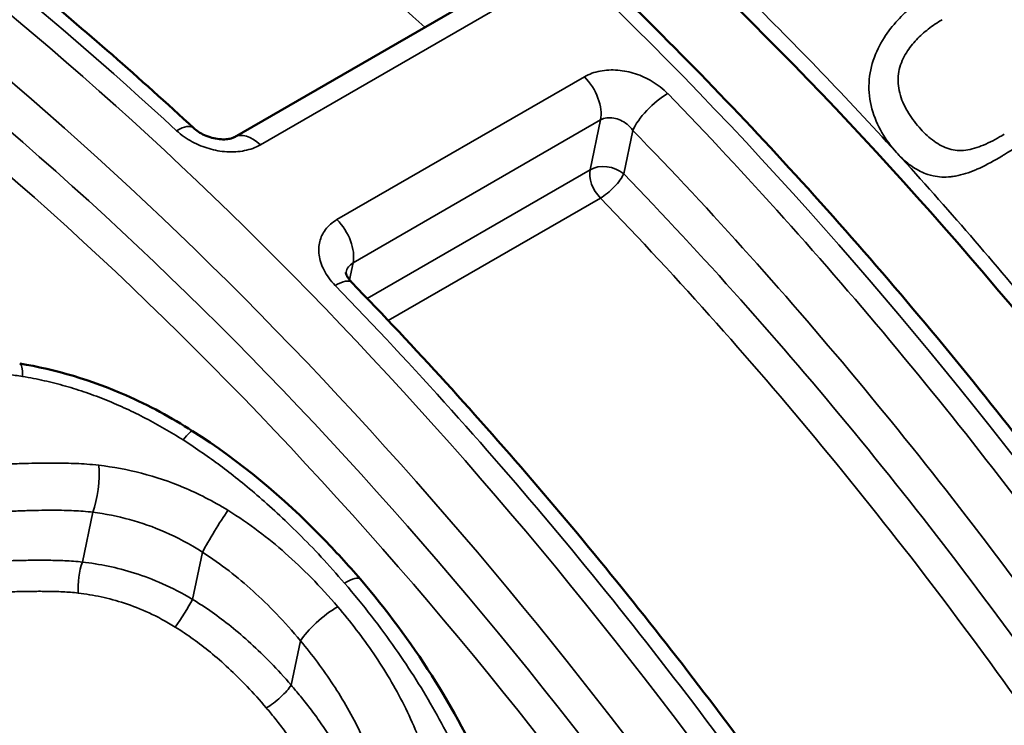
# Model space of a CAD drawing. Header units: millimetres. Extents: x 0 to 14369, y -869 to 2970.
# Tile 692 of 787: x 3666.96 to 3671.05, y 1809.81 to 1812.74. Entities that reach past the tile are written whole.
import ezdxf

# ---------------------------------------------------------------- set-up
doc = ezdxf.new("R2010")
doc.units = ezdxf.units.MM
doc.header["$LTSCALE"] = 10
doc.layers.add('Sichtbar (ISO)', color=7, linetype='Continuous', lineweight=50)
doc.layers.add('Sichtbar schmal (ISO)', color=7, linetype='Continuous', lineweight=35)

msp = doc.modelspace()

# ---------------------------------------------------------------- linework, layer by layer
at = {"layer": 'Sichtbar (ISO)'}
msp.add_line((3668.8783, 1812.8502), (3667.8496, 1812.2563), dxfattribs=at)
msp.add_ellipse((3667.2058, 1805.4322), major_axis=(-5.805, 10.0546), ratio=0.57735, start_param=4.916615, end_param=5.398804, dxfattribs=at)
for points, knots in [([(3671.6645, 1810.2574), (3671.4171, 1810.6054), (3671.1602, 1810.9436), (3670.6301, 1811.5966), (3670.3569, 1811.9114), (3669.7974, 1812.514), (3669.511, 1812.8018), (3668.9283, 1813.3472), (3668.632, 1813.6048), (3668.0326, 1814.0868), (3667.7296, 1814.3111), (3667.4248, 1814.5176)], [3.2287914, 3.2287914, 3.2287914, 3.2287914, 3.336033, 3.336033, 3.4432747, 3.4432747, 3.5505163, 3.5505163, 3.657758, 3.657758, 3.7649997, 3.7649997, 3.7649997, 3.7649997]), ([(3667.6803, 1812.2934), (3667.5682, 1812.3971), (3667.4554, 1812.4985), (3667.2285, 1812.6967), (3667.1145, 1812.7935), (3666.8853, 1812.9823), (3666.7702, 1813.0742), (3666.5391, 1813.2532), (3666.4231, 1813.3402), (3666.1904, 1813.509), (3666.0738, 1813.5909), (3665.9568, 1813.6701)], [3.5592623, 3.5592623, 3.5592623, 3.5592623, 3.6004097, 3.6004097, 3.6415572, 3.6415572, 3.6827047, 3.6827047, 3.7238522, 3.7238522, 3.7649997, 3.7649997, 3.7649997, 3.7649997]), ([(3667.6803, 1812.2934), (3667.6857, 1812.2884), (3667.6924, 1812.2831), (3667.7075, 1812.2732), (3667.7161, 1812.2684), (3667.7349, 1812.2599), (3667.7453, 1812.2561), (3667.7661, 1812.2505), (3667.7768, 1812.2485), (3667.7968, 1812.2465), (3667.8063, 1812.2465), (3667.8227, 1812.2478), (3667.8297, 1812.2491), (3667.8408, 1812.2521), (3667.8451, 1812.2539), (3667.8486, 1812.2557), (3667.8491, 1812.256), (3667.8496, 1812.2563)], [0, 0, 0, 0, 0.00298868, 0.00298868, 0.00604962, 0.00604962, 0.00929592, 0.00929592, 0.01254583, 0.01254583, 0.01573449, 0.01573449, 0.01877271, 0.01877271, 0.02175373, 0.02175373, 0.02242769, 0.02242769, 0.02242769, 0.02242769]), ([(3668.3129, 1811.6926), (3668.3129, 1811.6926), (3668.3129, 1811.692), (3668.3134, 1811.6888), (3668.3141, 1811.686), (3668.3178, 1811.6773), (3668.3213, 1811.671), (3668.3295, 1811.6601), (3668.333, 1811.656), (3668.3369, 1811.6519)], [0.00203136, 0.00203136, 0.00203136, 0.00203136, 0.00486293, 0.00486293, 0.00799269, 0.00799269, 0.01176031, 0.01176031, 0.0138542, 0.0138542, 0.0138542, 0.0138542]), ([(3670.1965, 1809.4099), (3670.0816, 1809.5715), (3669.9647, 1809.7309), (3669.727, 1810.0453), (3669.6062, 1810.2002), (3669.3611, 1810.505), (3669.2368, 1810.6549), (3668.9849, 1810.9493), (3668.8573, 1811.0939), (3668.5993, 1811.3773), (3668.4687, 1811.5161), (3668.3369, 1811.6519)], [3.2287914, 3.2287914, 3.2287914, 3.2287914, 3.2785938, 3.2785938, 3.3283962, 3.3283962, 3.3781986, 3.3781986, 3.4280011, 3.4280011, 3.4778035, 3.4778035, 3.4778035, 3.4778035]), ([(3666.9568, 1811.3146), (3667.1065, 1811.2905), (3667.2568, 1811.245), (3667.4939, 1811.1406), (3667.5871, 1811.0902), (3667.6756, 1811.0341)], [0, 0, 0, 0, 0.04610581, 0.04610581, 0.07772424, 0.07772424, 0.07772424, 0.07772424]), ([(3667.6756, 1811.0341), (3667.8733, 1810.909), (3668.0526, 1810.757), (3668.2682, 1810.536), (3668.3215, 1810.4776), (3668.3729, 1810.4178)], [0, 0, 0, 0, 0.07061202, 0.07061202, 0.09499045, 0.09499045, 0.09499045, 0.09499045])]:
    msp.add_open_spline(points, degree=3, knots=knots, dxfattribs=at)
msp.add_open_spline([(3668.3729, 1810.4178), (3668.5896, 1810.1654), (3668.7709, 1809.8821), (3668.9003, 1809.5854)], degree=3, dxfattribs=at)
at = {"layer": 'Sichtbar schmal (ISO)'}
for p, q in [((3668.986, 1812.8179), (3667.9573, 1812.224)), ((3668.2756, 1811.9131), (3669.3043, 1812.507)), ((3668.3426, 1811.7335), (3669.3713, 1812.3274)), ((3669.3713, 1812.3274), (3669.3276, 1812.1205)), ((3669.5054, 1812.2842), (3669.4674, 1812.1041)), ((3668.4011, 1811.5855), (3669.3276, 1812.1205)), ((3668.489, 1811.4933), (3669.3707, 1812.0024)), ((3668.3426, 1811.7335), (3668.3276, 1811.6626)), ((3667.2176, 1810.4893), (3667.2612, 1810.6963)), ((3667.6752, 1810.334), (3667.7166, 1810.5303)), ((3668.0853, 1809.9773), (3668.1242, 1810.1615))]:
    msp.add_line(p, q, dxfattribs=at)
for centre, major_axis, ratio, start_param, end_param in [((3666.6087, 1805.0874), (-6.055, 10.4876), 0.57735, 4.878312, 5.408057), ((3666.3462, 1804.9359), (5.805, -10.0546), 0.57735, 2.072941, 2.273435), ((3665.1407, 1804.2399), (-6.055, 10.4876), 0.57735, 5.205388, 5.408057), ((3665.0549, 1804.1904), (6.055, -10.4876), 0.57735, 1.736719, 2.266465), ((3664.9489, 1804.1291), (5.98, -10.3577), 0.57735, 1.732164, 2.27068), ((3664.9489, 1804.1291), (5.855, -10.1412), 0.57735, 1.72286, 2.273435), ((3664.8782, 1804.0883), (5.805, -10.0546), 0.57735, 1.72286, 2.273435), ((3667.2058, 1805.4322), (5.855, -10.1412), 0.57735, 1.933984, 2.015202), ((3669.2676, 1812.4133), (0.075, -0.1299), 0.57735, 0.571582, 2.003475), ((3666.7873, 1805.1943), (-5.8012, 10.048), 0.57735, 5.150979, 5.150981), ((3669.6115, 1812.3455), (-0.1076, -0.1045), 0.326616, 4.055254, 5.626058), ((3666.5229, 1805.0379), (6.055, -10.4876), 0.57735, 1.736719, 1.982336), ((3667.5784, 1812.1833), (0.1019, 0.1101), 0.386423, 0.000128, 0.894415), ((3667.9246, 1812.1264), (-0.075, 0.1299), 0.57735, 5.184401, 6.282904), ((3666.4169, 1804.9767), (5.98, -10.3577), 0.57735, 1.732164, 1.982336), ((3667.2058, 1805.4322), (5.855, -10.1412), 0.57735, 1.851957, 1.93322), ((3669.3967, 1812.0633), (0.0978, -0.0206), 0.686712, 0.917741, 2.488537), ((3669.3967, 1812.0633), (0.05, -0.0866), 0.57735, 3.713174, 5.120482), ((3669.3967, 1812.0633), (-0.0719, -0.0695), 0.324034, 0.914385, 2.485182), ((3666.4169, 1804.9767), (5.855, -10.1412), 0.57735, 1.72286, 1.978889), ((3666.3462, 1804.9359), (5.805, -10.0546), 0.57735, 1.72286, 1.978889), ((3668.239, 1811.8194), (0.075, -0.1299), 0.57735, 0.571582, 2.003475), ((3668.2293, 1811.5475), (0.1076, 0.1045), 0.326616, 0, 0.913661), ((3665.1407, 1804.2399), (-6.055, 10.4876), 0.57735, 4.878312, 5.123929), ((3666.933, 1811.1665), (0.0238, 0.1481), 0.180763, 5.433867, 6.283186), ((3667.5954, 1810.9074), (0.0802, 0.1267), 0.116664, 0, 0.863902), ((3667.2455, 1810.8016), (-0.0171, -0.149), 0.253189, 0.815446, 2.249827), ((3667.7787, 1810.6181), (-0.0784, -0.1279), 0.067084, 4.014345, 5.509909), ((3667.2281, 1810.4191), (0.0124, 0.0992), 0.261895, 0.818004, 2.236145), ((3668.2591, 1810.3201), (0.1138, 0.0977), 0.253034, 6.283185, 7.214511), ((3667.6338, 1810.2755), (0.053, 0.0848), 0.058752, 4.019191, 5.510423), ((3668.2302, 1810.2228), (-0.1142, -0.0973), 0.248265, 4.073866, 5.644662), ((3668.0146, 1809.9364), (0.0763, 0.0646), 0.243793, 4.074734, 5.645531)]:
    msp.add_ellipse(centre, major_axis=major_axis, ratio=ratio, start_param=start_param, end_param=end_param, dxfattribs=at)
for points, knots in [([(3670.6007, 1812.1928), (3670.5782, 1812.2176), (3670.5583, 1812.2447), (3670.541, 1812.2749), (3670.5236, 1812.3052), (3670.5089, 1812.3387), (3670.4993, 1812.3737), (3670.4897, 1812.4088), (3670.4854, 1812.4455), (3670.4872, 1812.482), (3670.489, 1812.5184), (3670.4969, 1812.5547), (3670.5093, 1812.588), (3670.5216, 1812.6214), (3670.5383, 1812.652), (3670.5563, 1812.6787), (3670.5742, 1812.7055), (3670.5933, 1812.7286), (3670.6133, 1812.7496), (3670.6332, 1812.7707), (3670.6538, 1812.7897), (3670.6764, 1812.8078), (3670.6989, 1812.8259), (3670.7233, 1812.843), (3670.748, 1812.8572)], [0, 0, 0, 0, 0.125, 0.125, 0.125, 0.25, 0.25, 0.25, 0.375, 0.375, 0.375, 0.5, 0.5, 0.5, 0.625, 0.625, 0.625, 0.75, 0.75, 0.75, 0.875, 0.875, 0.875, 1, 1, 1, 1]), ([(3671.0495, 1812.2677), (3671.0366, 1812.2602), (3670.9979, 1812.2385), (3670.9346, 1812.209), (3670.8614, 1812.1955), (3670.7943, 1812.2126), (3670.7354, 1812.2535), (3670.6812, 1812.3103), (3670.6336, 1812.3807), (3670.6053, 1812.4591), (3670.6082, 1812.5395), (3670.6406, 1812.6099), (3670.6837, 1812.6625), (3670.7318, 1812.7059), (3670.7705, 1812.7326), (3670.7909, 1812.7444)], [0.1072652, 0.1072652, 0.1072652, 0.1072652, 0.1428571, 0.2142857, 0.2857143, 0.3571429, 0.4285714, 0.5, 0.5714286, 0.6428571, 0.7142857, 0.7857143, 0.8571429, 0.9285714, 1, 1, 1, 1]), ([(3669.3043, 1812.507), (3669.3243, 1812.5186), (3669.3676, 1812.534), (3669.4435, 1812.5374), (3669.5167, 1812.5222), (3669.5868, 1812.4908), (3669.6304, 1812.4575), (3669.6502, 1812.4371)], [0.0000003, 0.0000003, 0.0000003, 0.0000003, 0.2, 0.4, 0.6, 0.8, 0.9999994, 0.9999994, 0.9999994, 0.9999994]), ([(3669.3713, 1812.3274), (3669.379, 1812.3319), (3669.3878, 1812.3348), (3669.3971, 1812.3361), (3669.4065, 1812.3375), (3669.4163, 1812.3372), (3669.426, 1812.3355), (3669.4357, 1812.3338), (3669.4452, 1812.3307), (3669.4544, 1812.3265), (3669.4636, 1812.3222), (3669.4725, 1812.3167), (3669.4812, 1812.3097), (3669.4898, 1812.3027), (3669.4982, 1812.2941), (3669.5054, 1812.2842)], [0, 0, 0, 0, 0.2, 0.2, 0.2, 0.4, 0.4, 0.4, 0.6, 0.6, 0.6, 0.8, 0.8, 0.8, 0.9999965, 0.9999965, 0.9999965, 0.9999965]), ([(3671.2495, 1812.3072), (3671.2188, 1812.2894), (3671.1857, 1812.269), (3671.1521, 1812.2478), (3671.1185, 1812.2265), (3671.0843, 1812.2045), (3671.05, 1812.1837), (3671.0463, 1812.1815), (3671.0427, 1812.1793), (3671.039, 1812.1771), (3671.0083, 1812.1588), (3670.9777, 1812.1417), (3670.9472, 1812.1277), (3670.9418, 1812.1252), (3670.9364, 1812.1228), (3670.931, 1812.1205), (3670.9025, 1812.1083), (3670.8743, 1812.0991), (3670.8469, 1812.0942), (3670.8401, 1812.093), (3670.8334, 1812.092), (3670.8267, 1812.0912), (3670.8014, 1812.0886), (3670.7771, 1812.0899), (3670.7541, 1812.0949), (3670.7464, 1812.0965), (3670.7389, 1812.0987), (3670.7314, 1812.1011), (3670.7108, 1812.1081), (3670.6912, 1812.118), (3670.6726, 1812.1301), (3670.6645, 1812.1355), (3670.6565, 1812.1412), (3670.6487, 1812.1475), (3670.6322, 1812.1606), (3670.6162, 1812.1756), (3670.6007, 1812.1928)], [0, 0, 0, 0, 0.142857, 0.142857, 0.142857, 0.285714, 0.285714, 0.285714, 0.300927, 0.300927, 0.300927, 0.428571, 0.428571, 0.428571, 0.451191, 0.451191, 0.451191, 0.571429, 0.571429, 0.571429, 0.601401, 0.601401, 0.601401, 0.714286, 0.714286, 0.714286, 0.752176, 0.752176, 0.752176, 0.857143, 0.857143, 0.857143, 0.903025, 0.903025, 0.903025, 1, 1, 1, 1]), ([(3667.9573, 1812.224), (3667.9371, 1812.2124), (3667.8932, 1812.1967), (3667.8167, 1812.1923), (3667.7435, 1812.2057), (3667.6735, 1812.2339), (3667.6292, 1812.2642), (3667.609, 1812.2829)], [0.0000002, 0.0000002, 0.0000002, 0.0000002, 0.2, 0.4, 0.6, 0.8, 1, 1, 1, 1]), ([(3668.268, 1811.6391), (3668.2477, 1811.6601), (3668.2176, 1811.7026), (3668.1977, 1811.767), (3668.2011, 1811.8228), (3668.2238, 1811.8724), (3668.2549, 1811.9012), (3668.2756, 1811.9131)], [0.000001, 0.000001, 0.000001, 0.000001, 0.2, 0.4, 0.6, 0.8, 1, 1, 1, 1]), ([(3668.3129, 1811.6923), (3668.313, 1811.693), (3668.3132, 1811.6937), (3668.3134, 1811.6943), (3668.3153, 1811.7021), (3668.3185, 1811.7094), (3668.3233, 1811.7161), (3668.3281, 1811.7227), (3668.3345, 1811.7289), (3668.3426, 1811.7335)], [0.5833858, 0.5833858, 0.5833858, 0.5833858, 0.6, 0.6, 0.6, 0.8, 0.8, 0.8, 1, 1, 1, 1]), ([(3666.9689, 1811.2611), (3666.9588, 1811.2628), (3666.9486, 1811.2642), (3666.9385, 1811.2656), (3666.9285, 1811.2669), (3666.9184, 1811.268), (3666.908, 1811.2691), (3666.8975, 1811.2701), (3666.8866, 1811.2711), (3666.8752, 1811.272), (3666.8638, 1811.2729), (3666.852, 1811.2736), (3666.8394, 1811.2743), (3666.8268, 1811.275), (3666.8136, 1811.2755), (3666.7995, 1811.276), (3666.7855, 1811.2765), (3666.7707, 1811.2768), (3666.7552, 1811.277), (3666.7397, 1811.2772), (3666.7235, 1811.2772), (3666.7067, 1811.2771), (3666.6898, 1811.277), (3666.6723, 1811.2768), (3666.6542, 1811.2764), (3666.636, 1811.276), (3666.6171, 1811.2754), (3666.5975, 1811.2746), (3666.5779, 1811.2739), (3666.5575, 1811.2729), (3666.5362, 1811.2718), (3666.5149, 1811.2707), (3666.4927, 1811.2694), (3666.4695, 1811.2678), (3666.4462, 1811.2663), (3666.422, 1811.2645), (3666.3967, 1811.2625), (3666.3714, 1811.2605), (3666.3451, 1811.2582), (3666.3177, 1811.2557), (3666.2903, 1811.2532), (3666.2618, 1811.2504), (3666.2323, 1811.2474)], [0, 0, 0, 0, 0.071429, 0.071429, 0.071429, 0.142857, 0.142857, 0.142857, 0.214286, 0.214286, 0.214286, 0.285714, 0.285714, 0.285714, 0.357143, 0.357143, 0.357143, 0.428571, 0.428571, 0.428571, 0.5, 0.5, 0.5, 0.571429, 0.571429, 0.571429, 0.642857, 0.642857, 0.642857, 0.714286, 0.714286, 0.714286, 0.785714, 0.785714, 0.785714, 0.857143, 0.857143, 0.857143, 0.928571, 0.928571, 0.928571, 1, 1, 1, 1]), ([(3667.6363, 1810.9968), (3667.6109, 1811.013), (3667.5596, 1811.0442), (3667.4809, 1811.0874), (3667.4005, 1811.127), (3667.3183, 1811.1627), (3667.234, 1811.1943), (3667.1477, 1811.2216), (3667.0594, 1811.2442), (3666.9993, 1811.2561), (3666.9689, 1811.2611)], [0.0000003, 0.0000003, 0.0000003, 0.0000003, 0.125, 0.25, 0.375, 0.5, 0.625, 0.75, 0.875, 1, 1, 1, 1]), ([(3668.3071, 1810.4015), (3668.2743, 1810.4398), (3668.2419, 1810.476), (3668.2102, 1810.5101), (3668.1784, 1810.5443), (3668.1474, 1810.5764), (3668.1169, 1810.6067), (3668.0865, 1810.6371), (3668.0567, 1810.6656), (3668.0277, 1810.6925), (3667.9987, 1810.7193), (3667.9705, 1810.7443), (3667.9431, 1810.7679), (3667.9156, 1810.7914), (3667.889, 1810.8134), (3667.8636, 1810.8337), (3667.8383, 1810.854), (3667.8143, 1810.8725), (3667.7904, 1810.8903), (3667.7665, 1810.9081), (3667.7428, 1810.9253), (3667.7173, 1810.9429), (3667.6919, 1810.9605), (3667.6647, 1810.9787), (3667.6363, 1810.9968)], [0, 0, 0, 0, 0.125, 0.125, 0.125, 0.25, 0.25, 0.25, 0.375, 0.375, 0.375, 0.5, 0.5, 0.5, 0.625, 0.625, 0.625, 0.75, 0.75, 0.75, 0.875, 0.875, 0.875, 1, 1, 1, 1]), ([(3666.6408, 1810.8811), (3666.6658, 1810.8829), (3666.6907, 1810.8847), (3666.7157, 1810.8863), (3666.7407, 1810.8879), (3666.7657, 1810.8895), (3666.7904, 1810.8909), (3666.8152, 1810.8923), (3666.8396, 1810.8936), (3666.8631, 1810.8947), (3666.8867, 1810.8958), (3666.9093, 1810.8968), (3666.9309, 1810.8976), (3666.9526, 1810.8984), (3666.9733, 1810.899), (3666.993, 1810.8995), (3667.0128, 1810.9), (3667.0316, 1810.9003), (3667.0496, 1810.9006), (3667.0675, 1810.9008), (3667.0847, 1810.9009), (3667.1012, 1810.9008), (3667.1177, 1810.9007), (3667.1334, 1810.9006), (3667.1484, 1810.9002), (3667.1635, 1810.8999), (3667.1778, 1810.8995), (3667.1921, 1810.8989), (3667.2064, 1810.8983), (3667.2207, 1810.8975), (3667.2361, 1810.8964), (3667.2516, 1810.8953), (3667.2682, 1810.8939), (3667.2856, 1810.8918)], [0, 0, 0, 0, 0.0909091, 0.0909091, 0.0909091, 0.1818182, 0.1818182, 0.1818182, 0.2727273, 0.2727273, 0.2727273, 0.3636364, 0.3636364, 0.3636364, 0.4545455, 0.4545455, 0.4545455, 0.5454545, 0.5454545, 0.5454545, 0.6363636, 0.6363636, 0.6363636, 0.7272727, 0.7272727, 0.7272727, 0.8181818, 0.8181818, 0.8181818, 0.9090909, 0.9090909, 0.9090909, 0.9999995, 0.9999995, 0.9999995, 0.9999995]), ([(3667.2856, 1810.8918), (3667.3455, 1810.8846), (3667.4053, 1810.8733), (3667.4636, 1810.8582), (3667.5219, 1810.8431), (3667.5786, 1810.8243), (3667.6382, 1810.7992), (3667.6978, 1810.7742), (3667.7601, 1810.7429), (3667.8225, 1810.7043)], [0, 0, 0, 0, 0.333333, 0.333333, 0.333333, 0.666667, 0.666667, 0.666667, 1, 1, 1, 1]), ([(3666.6503, 1810.6841), (3666.6749, 1810.6859), (3666.6994, 1810.6877), (3666.724, 1810.6894), (3666.7485, 1810.6911), (3666.773, 1810.6927), (3666.7972, 1810.6942), (3666.8214, 1810.6956), (3666.8453, 1810.697), (3666.8682, 1810.6981), (3666.8912, 1810.6993), (3666.9132, 1810.7003), (3666.9342, 1810.7011), (3666.9552, 1810.702), (3666.9752, 1810.7027), (3666.9942, 1810.7032), (3667.0132, 1810.7037), (3667.0313, 1810.7041), (3667.0484, 1810.7043), (3667.0656, 1810.7046), (3667.0819, 1810.7047), (3667.0975, 1810.7046), (3667.113, 1810.7046), (3667.1277, 1810.7044), (3667.1416, 1810.7041), (3667.1556, 1810.7038), (3667.1687, 1810.7034), (3667.1816, 1810.7029), (3667.1944, 1810.7023), (3667.2071, 1810.7016), (3667.2205, 1810.7005), (3667.2338, 1810.6995), (3667.2478, 1810.6981), (3667.2612, 1810.6963)], [0, 0, 0, 0, 0.0909091, 0.0909091, 0.0909091, 0.1818182, 0.1818182, 0.1818182, 0.2727273, 0.2727273, 0.2727273, 0.3636364, 0.3636364, 0.3636364, 0.4545455, 0.4545455, 0.4545455, 0.5454545, 0.5454545, 0.5454545, 0.6363636, 0.6363636, 0.6363636, 0.7272727, 0.7272727, 0.7272727, 0.8181818, 0.8181818, 0.8181818, 0.9090909, 0.9090909, 0.9090909, 0.9999996, 0.9999996, 0.9999996, 0.9999996]), ([(3667.2612, 1810.6963), (3667.3128, 1810.6897), (3667.3642, 1810.6796), (3667.4137, 1810.666), (3667.4633, 1810.6525), (3667.511, 1810.6359), (3667.5612, 1810.6139), (3667.6114, 1810.5919), (3667.6638, 1810.5643), (3667.7166, 1810.5303)], [0, 0, 0, 0, 0.333333, 0.333333, 0.333333, 0.666667, 0.666667, 0.666667, 1, 1, 1, 1]), ([(3667.8225, 1810.7043), (3667.8671, 1810.6768), (3667.9092, 1810.6476), (3667.9487, 1810.618), (3667.9881, 1810.5884), (3668.0248, 1810.5583), (3668.061, 1810.5263), (3668.0973, 1810.4943), (3668.1332, 1810.4603), (3668.1695, 1810.4233), (3668.2057, 1810.3864), (3668.2424, 1810.3464), (3668.2789, 1810.3035)], [0.0000001, 0.0000001, 0.0000001, 0.0000001, 0.25, 0.25, 0.25, 0.5, 0.5, 0.5, 0.75, 0.75, 0.75, 0.9999999, 0.9999999, 0.9999999, 0.9999999]), ([(3667.7166, 1810.5303), (3667.7551, 1810.5056), (3667.7922, 1810.4793), (3667.827, 1810.4523), (3667.8618, 1810.4254), (3667.8944, 1810.3979), (3667.9269, 1810.3685), (3667.9593, 1810.339), (3667.9916, 1810.3076), (3668.0245, 1810.2733), (3668.0573, 1810.239), (3668.0907, 1810.2018), (3668.1242, 1810.1615)], [0.0000001, 0.0000001, 0.0000001, 0.0000001, 0.25, 0.25, 0.25, 0.5, 0.5, 0.5, 0.75, 0.75, 0.75, 0.9999999, 0.9999999, 0.9999999, 0.9999999]), ([(3666.607, 1810.4787), (3666.6278, 1810.4801), (3666.6475, 1810.4815), (3666.6662, 1810.4827), (3666.685, 1810.4839), (3666.7027, 1810.4849), (3666.7196, 1810.4859), (3666.7365, 1810.4869), (3666.7525, 1810.4878), (3666.7678, 1810.4886), (3666.7831, 1810.4894), (3666.7977, 1810.4901), (3666.8116, 1810.4908), (3666.8254, 1810.4914), (3666.8387, 1810.492), (3666.8513, 1810.4925), (3666.8639, 1810.493), (3666.8759, 1810.4935), (3666.8875, 1810.4939), (3666.899, 1810.4943), (3666.9101, 1810.4946), (3666.921, 1810.495), (3666.9318, 1810.4953), (3666.9424, 1810.4955), (3666.9529, 1810.4958), (3666.9634, 1810.496), (3666.9737, 1810.4962), (3666.9841, 1810.4963), (3666.9945, 1810.4965), (3667.0049, 1810.4966), (3667.0154, 1810.4967), (3667.0259, 1810.4968), (3667.0364, 1810.4968), (3667.047, 1810.4968), (3667.0576, 1810.4967), (3667.0682, 1810.4967), (3667.0787, 1810.4965), (3667.0892, 1810.4964), (3667.0997, 1810.4962), (3667.1106, 1810.4959), (3667.1216, 1810.4956), (3667.133, 1810.4952), (3667.1448, 1810.4946), (3667.1567, 1810.4941), (3667.1688, 1810.4934), (3667.1811, 1810.4926), (3667.1933, 1810.4917), (3667.2056, 1810.4906), (3667.2176, 1810.4893)], [0, 0, 0, 0, 0.0625, 0.0625, 0.0625, 0.125, 0.125, 0.125, 0.1875, 0.1875, 0.1875, 0.25, 0.25, 0.25, 0.3125, 0.3125, 0.3125, 0.375, 0.375, 0.375, 0.4375, 0.4375, 0.4375, 0.5, 0.5, 0.5, 0.5625, 0.5625, 0.5625, 0.625, 0.625, 0.625, 0.6875, 0.6875, 0.6875, 0.75, 0.75, 0.75, 0.8125, 0.8125, 0.8125, 0.875, 0.875, 0.875, 0.9375, 0.9375, 0.9375, 1, 1, 1, 1]), ([(3667.2176, 1810.4893), (3667.2527, 1810.4853), (3667.2886, 1810.4795), (3667.3247, 1810.472), (3667.3607, 1810.4644), (3667.3971, 1810.455), (3667.4345, 1810.4431), (3667.472, 1810.4312), (3667.5106, 1810.4169), (3667.5507, 1810.399), (3667.5909, 1810.3811), (3667.6326, 1810.3598), (3667.6752, 1810.334)], [0.0000001, 0.0000001, 0.0000001, 0.0000001, 0.25, 0.25, 0.25, 0.5, 0.5, 0.5, 0.75, 0.75, 0.75, 0.9999998, 0.9999998, 0.9999998, 0.9999998]), ([(3668.8184, 1809.5976), (3668.7779, 1809.6899), (3668.7319, 1809.7812), (3668.6824, 1809.8691), (3668.6329, 1809.957), (3668.5798, 1810.0416), (3668.5181, 1810.1298), (3668.4564, 1810.2179), (3668.386, 1810.3097), (3668.3071, 1810.4015)], [0, 0, 0, 0, 0.3333333, 0.3333333, 0.3333333, 0.6666667, 0.6666667, 0.6666667, 1, 1, 1, 1]), ([(3666.6119, 1810.3488), (3666.6324, 1810.3503), (3666.6519, 1810.3517), (3666.6704, 1810.3529), (3666.689, 1810.3542), (3666.7065, 1810.3553), (3666.7231, 1810.3563), (3666.7398, 1810.3573), (3666.7556, 1810.3582), (3666.7706, 1810.359), (3666.7857, 1810.3599), (3666.8, 1810.3606), (3666.8137, 1810.3613), (3666.8273, 1810.3619), (3666.8403, 1810.3625), (3666.8527, 1810.3631), (3666.8651, 1810.3636), (3666.8769, 1810.3641), (3666.8882, 1810.3645), (3666.8995, 1810.3649), (3666.9104, 1810.3653), (3666.921, 1810.3656), (3666.9316, 1810.3659), (3666.9419, 1810.3662), (3666.9522, 1810.3664), (3666.9624, 1810.3667), (3666.9724, 1810.3669), (3666.9825, 1810.367), (3666.9926, 1810.3672), (3667.0027, 1810.3673), (3667.0128, 1810.3674), (3667.023, 1810.3675), (3667.0331, 1810.3675), (3667.0433, 1810.3675), (3667.0535, 1810.3675), (3667.0636, 1810.3674), (3667.0737, 1810.3673), (3667.0837, 1810.3671), (3667.0936, 1810.367), (3667.1039, 1810.3667), (3667.1142, 1810.3664), (3667.1249, 1810.366), (3667.1359, 1810.3655), (3667.1468, 1810.3649), (3667.158, 1810.3643), (3667.1687, 1810.3635), (3667.1795, 1810.3626), (3667.1898, 1810.3617), (3667.2, 1810.3604)], [0, 0, 0, 0, 0.0625, 0.0625, 0.0625, 0.125, 0.125, 0.125, 0.1875, 0.1875, 0.1875, 0.25, 0.25, 0.25, 0.3125, 0.3125, 0.3125, 0.375, 0.375, 0.375, 0.4375, 0.4375, 0.4375, 0.5, 0.5, 0.5, 0.5625, 0.5625, 0.5625, 0.625, 0.625, 0.625, 0.6875, 0.6875, 0.6875, 0.75, 0.75, 0.75, 0.8125, 0.8125, 0.8125, 0.875, 0.875, 0.875, 0.9375, 0.9375, 0.9375, 1, 1, 1, 1]), ([(3667.2, 1810.3604), (3667.2316, 1810.3566), (3667.2635, 1810.3513), (3667.2955, 1810.3443), (3667.3275, 1810.3373), (3667.3596, 1810.3287), (3667.3925, 1810.3179), (3667.4254, 1810.307), (3667.4592, 1810.294), (3667.4944, 1810.2778), (3667.5297, 1810.2616), (3667.5664, 1810.2421), (3667.6037, 1810.2189)], [0.0000002, 0.0000002, 0.0000002, 0.0000002, 0.25, 0.25, 0.25, 0.5, 0.5, 0.5, 0.75, 0.75, 0.75, 0.9999996, 0.9999996, 0.9999996, 0.9999996]), ([(3667.6752, 1810.334), (3667.703, 1810.3172), (3667.7305, 1810.2991), (3667.757, 1810.2804), (3667.7835, 1810.2618), (3667.8089, 1810.2426), (3667.8355, 1810.2212), (3667.8621, 1810.1998), (3667.8898, 1810.1762), (3667.9175, 1810.1509), (3667.9452, 1810.1257), (3667.9728, 1810.0988), (3668.0008, 1810.07), (3668.0287, 1810.0411), (3668.057, 1810.0102), (3668.0853, 1809.9773)], [0, 0, 0, 0, 0.2, 0.2, 0.2, 0.4, 0.4, 0.4, 0.6, 0.6, 0.6, 0.8, 0.8, 0.8, 1, 1, 1, 1]), ([(3668.2789, 1810.3035), (3668.3054, 1810.2724), (3668.3569, 1810.2088), (3668.4292, 1810.1089), (3668.4958, 1810.0043), (3668.5559, 1809.8946), (3668.591, 1809.818), (3668.607, 1809.7788)], [0, 0, 0, 0, 0.2, 0.4, 0.6, 0.8, 0.9999993, 0.9999993, 0.9999993, 0.9999993]), ([(3667.6037, 1810.2189), (3667.6288, 1810.2033), (3667.6537, 1810.1865), (3667.6778, 1810.1692), (3667.7019, 1810.1519), (3667.7252, 1810.134), (3667.7496, 1810.114), (3667.774, 1810.0939), (3667.7995, 1810.0717), (3667.8252, 1810.0479), (3667.8508, 1810.0241), (3667.8765, 1809.9987), (3667.9026, 1809.9713), (3667.9287, 1809.9439), (3667.9552, 1809.9145), (3667.9818, 1809.883)], [0, 0, 0, 0, 0.2, 0.2, 0.2, 0.4, 0.4, 0.4, 0.6, 0.6, 0.6, 0.8, 0.8, 0.8, 1, 1, 1, 1]), ([(3668.1242, 1810.1615), (3668.1484, 1810.1324), (3668.172, 1810.1027), (3668.1946, 1810.0723), (3668.2173, 1810.0419), (3668.2391, 1810.0109), (3668.2599, 1809.9793), (3668.2807, 1809.9476), (3668.3006, 1809.9153), (3668.3194, 1809.8823), (3668.3383, 1809.8493), (3668.356, 1809.8156), (3668.3726, 1809.7811), (3668.3891, 1809.7467), (3668.4045, 1809.7115), (3668.4185, 1809.6756)], [0, 0, 0, 0, 0.2, 0.2, 0.2, 0.4, 0.4, 0.4, 0.6, 0.6, 0.6, 0.8, 0.8, 0.8, 0.9999995, 0.9999995, 0.9999995, 0.9999995]), ([(3668.0853, 1809.9773), (3668.0974, 1809.9632), (3668.1102, 1809.948), (3668.1234, 1809.9317), (3668.1367, 1809.9155), (3668.1504, 1809.8982), (3668.1645, 1809.8797), (3668.1786, 1809.8613), (3668.193, 1809.8417), (3668.2077, 1809.8209), (3668.2224, 1809.8001), (3668.2374, 1809.7781), (3668.2524, 1809.7548), (3668.2674, 1809.7315), (3668.2825, 1809.7069), (3668.2974, 1809.681), (3668.3124, 1809.6551), (3668.3272, 1809.6278), (3668.3416, 1809.599), (3668.356, 1809.5702), (3668.37, 1809.54), (3668.3832, 1809.5083)], [0.0000001, 0.0000001, 0.0000001, 0.0000001, 0.1428571, 0.1428571, 0.1428571, 0.2857143, 0.2857143, 0.2857143, 0.4285714, 0.4285714, 0.4285714, 0.5714286, 0.5714286, 0.5714286, 0.7142857, 0.7142857, 0.7142857, 0.8571429, 0.8571429, 0.8571429, 1, 1, 1, 1]), ([(3667.9818, 1809.883), (3667.9932, 1809.8695), (3668.0171, 1809.8406), (3668.0557, 1809.7911), (3668.0961, 1809.7353), (3668.1377, 1809.6727), (3668.1794, 1809.6031), (3668.2201, 1809.5259), (3668.2455, 1809.4692), (3668.2575, 1809.4394)], [0.0000001, 0.0000001, 0.0000001, 0.0000001, 0.1428571, 0.2857143, 0.4285714, 0.5714286, 0.7142857, 0.8571429, 1, 1, 1, 1])]:
    msp.add_open_spline(points, degree=3, knots=knots, dxfattribs=at)

doc.saveas('drawing.dxf')
